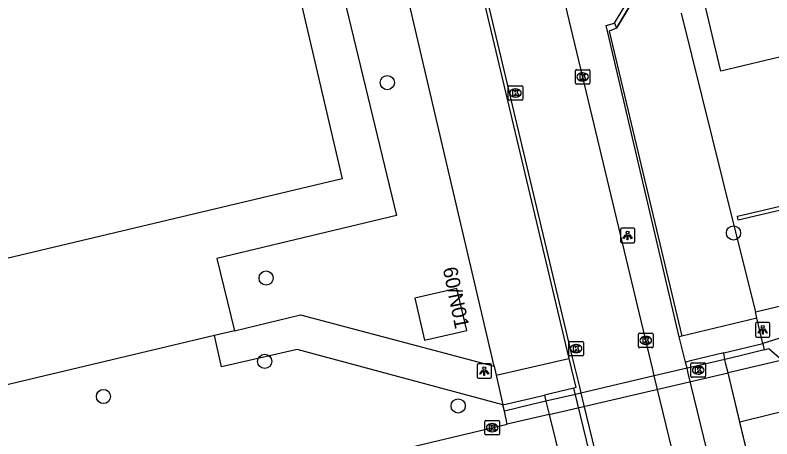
# Model space of a CAD drawing. Extents: x 158038 to 159242, y 380133 to 381214.
# Drawn here: x 158628.9 to 158681.2, y 381016.9 to 381046.2 of the extents above; entities that cross this region are included whole.
import ezdxf

# ---------------------------------------------------------------- set-up
doc = ezdxf.new("R2010")
doc.units = 0
for name, color, linetype in [('IMGEO_Berm_open', 7, 'Continuous'), ('IMGEO_Boom', 7, 'Continuous'), ('IMGEO_Dek', 7, 'Continuous'), ('IMGEO_Fietspad_open', 7, 'Continuous'), ('IMGEO_Groenvoorziening', 7, 'Continuous'), ('IMGEO_Hek', 7, 'Continuous'), ('IMGEO_Kolk', 7, 'Continuous'), ('IMGEO_Lichtpunt', 7, 'Continuous'), ('IMGEO_Muur', 7, 'Continuous'), ('IMGEO_Pand', 7, 'Continuous'), ('IMGEO_Pand_nummerreeks', 7, 'Continuous'), ('IMGEO_Rijbaan_lokaal_open', 7, 'Continuous'), ('IMGEO_Rijbaan_regionaal_gesloten', 7, 'Continuous'), ('IMGEO_Voetpad_op_trap', 7, 'Continuous'), ('IMGEO_Voetpad_open', 7, 'Continuous')]:
    doc.layers.add(name, color=color, linetype=linetype)

msp = doc.modelspace()

# ---------------------------------------------------------------- linework, layer by layer
at = {"layer": 'IMGEO_Berm_open'}
for points in [[(158680.627, 381023.036), (158680.946, 381023.127), (158681.85, 381022.311)], [(158678.123, 381021.443), (158677.977, 381022.052), (158677.901, 381022.368), (158675.637, 381021.838), (158675.292, 381021.757), (158673.033, 381021.228), (158668.347, 381020.132), (158667.967, 381020.043), (158667.597, 381019.956), (158665.555, 381019.478), (158665.64, 381019.129), (158665.778, 381018.569)], [(158678.123, 381021.443), (158677.977, 381022.052), (158677.901, 381022.368)], [(158665.555, 381019.478), (158665.778, 381018.569)], [(158662.869, 381017.892), (158662.685, 381018.798)]]:
    msp.add_lwpolyline(points, dxfattribs=at)
at = {"layer": 'IMGEO_Boom'}
for centre in [(158654.602, 381041.489), (158678.503, 381031.107), (158646.237, 381027.993), (158646.142, 381022.238), (158635.009, 381019.812), (158659.494, 381019.159)]:
    msp.add_circle(centre, 0.489, dxfattribs=at)
at = {"layer": 'IMGEO_Dek'}
msp.add_lwpolyline([(158679.905, 381014.012), (158678.123, 381021.443), (158677.977, 381022.052), (158677.901, 381022.368), (158675.637, 381021.838), (158675.292, 381021.757), (158673.033, 381021.228), (158668.347, 381020.132), (158667.967, 381020.043), (158667.597, 381019.956), (158665.555, 381019.478), (158665.64, 381019.129), (158665.778, 381018.569), (158667.47, 381011.667)], dxfattribs=at)
at = {"layer": 'IMGEO_Fietspad_open'}
for points in [[(158651.91, 381089.41), (158658.223, 381062.478), (158658.774, 381060.069), (158658.818, 381059.878), (158658.497, 381059.8), (158667.371, 381022.499), (158667.86, 381020.483), (158667.967, 381020.043), (158672.035, 381003.268)], [(158709.619, 380866.64), (158709.463, 380867.521), (158707.319, 380876.312), (158699.376, 380909.991), (158693.603, 380934.169), (158688.921, 380954.272), (158678.032, 381000), (158677.125, 381004.39), (158673.033, 381021.228), (158672.927, 381021.669), (158667.035, 381046.28), (158663.617, 381061.042), (158663.576, 381061.221), (158663, 381063.616), (158656.793, 381089.506)]]:
    msp.add_lwpolyline(points, dxfattribs=at)
at = {"layer": 'IMGEO_Groenvoorziening'}
for points in [[(158661.973, 381021.895), (158653.392, 381058.607), (158653.367, 381058.772)], [(158674.894, 381046.278), (158678.46, 381031.909), (158680.012, 381025.654)]]:
    msp.add_lwpolyline(points, dxfattribs=at)
at = {"layer": 'IMGEO_Hek'}
msp.add_lwpolyline([(158677.901, 381022.368), (158675.637, 381021.838), (158675.292, 381021.757), (158673.033, 381021.228), (158668.347, 381020.132), (158667.967, 381020.043), (158667.597, 381019.956), (158665.555, 381019.478)], dxfattribs=at)
at = {"layer": 'IMGEO_Kolk'}
for p, q in [((158667.587, 381041.46), (158667.587, 381042.312)), ((158667.662, 381042.386), (158668.514, 381042.386)), ((158668.075, 381042.166), (158668.1, 381042.166)), ((158668.588, 381042.312), (158668.588, 381041.46)), ((158668.098, 381041.606), (158668.073, 381041.606)), ((158662.953, 381040.348), (158662.953, 381041.2)), ((158663.028, 381041.274), (158663.88, 381041.274)), ((158663.441, 381041.054), (158663.466, 381041.054)), ((158663.954, 381041.2), (158663.954, 381040.348)), ((158668.514, 381041.386), (158667.662, 381041.386)), ((158663.464, 381040.494), (158663.439, 381040.494)), ((158663.88, 381040.274), (158663.028, 381040.274)), ((158671.945, 381023.258), (158671.945, 381024.11)), ((158672.02, 381024.184), (158672.872, 381024.184)), ((158672.433, 381023.964), (158672.458, 381023.964)), ((158672.946, 381024.11), (158672.946, 381023.258)), ((158667.137, 381022.694), (158667.137, 381023.546)), ((158667.212, 381023.62), (158668.064, 381023.62)), ((158667.625, 381023.4), (158667.65, 381023.4)), ((158668.138, 381023.546), (158668.138, 381022.694)), ((158672.456, 381023.404), (158672.431, 381023.404)), ((158667.648, 381022.84), (158667.623, 381022.84)), ((158672.872, 381023.184), (158672.02, 381023.184)), ((158668.064, 381022.62), (158667.212, 381022.62)), ((158675.567, 381021.209), (158675.567, 381022.061)), ((158675.642, 381022.135), (158676.494, 381022.135)), ((158676.055, 381021.915), (158676.08, 381021.915)), ((158676.568, 381022.061), (158676.568, 381021.209)), ((158676.494, 381021.135), (158675.642, 381021.135)), ((158676.078, 381021.355), (158676.053, 381021.355)), ((158661.341, 381017.229), (158661.341, 381018.081)), ((158661.416, 381018.155), (158662.268, 381018.155)), ((158662.342, 381018.081), (158662.342, 381017.229)), ((158661.829, 381017.935), (158661.854, 381017.935)), ((158662.268, 381017.155), (158661.416, 381017.155)), ((158661.852, 381017.375), (158661.827, 381017.375))]:
    msp.add_line(p, q, dxfattribs=at)
for points in [[(158667.587, 381041.46), (158667.587, 381042.312)], [(158667.662, 381042.386), (158668.514, 381042.386)], [(158667.908, 381042.086), (158668.031, 381042.086), (158668.031, 381041.935), (158668.161, 381042.086), (158668.325, 381042.086), (158668.179, 381041.935), (158668.332, 381041.686), (158668.18, 381041.686), (158668.095, 381041.85), (158668.031, 381041.783), (158668.031, 381041.686), (158667.908, 381041.686), (158667.908, 381042.086)], [(158668.588, 381042.312), (158668.588, 381041.46)], [(158662.953, 381040.348), (158662.953, 381041.2)], [(158663.028, 381041.274), (158663.88, 381041.274)], [(158663.274, 381040.974), (158663.397, 381040.974), (158663.397, 381040.823), (158663.527, 381040.974), (158663.691, 381040.974), (158663.545, 381040.823), (158663.698, 381040.574), (158663.546, 381040.574), (158663.461, 381040.738), (158663.397, 381040.671), (158663.397, 381040.574), (158663.274, 381040.574), (158663.274, 381040.974)], [(158663.954, 381041.2), (158663.954, 381040.348)], [(158668.514, 381041.386), (158667.662, 381041.386)], [(158663.88, 381040.274), (158663.028, 381040.274)], [(158671.945, 381023.258), (158671.945, 381024.11)], [(158672.02, 381024.184), (158672.872, 381024.184)], [(158672.266, 381023.884), (158672.389, 381023.884), (158672.389, 381023.733), (158672.519, 381023.884), (158672.683, 381023.884), (158672.537, 381023.733), (158672.69, 381023.484), (158672.538, 381023.484), (158672.453, 381023.648), (158672.389, 381023.581), (158672.389, 381023.484), (158672.266, 381023.484), (158672.266, 381023.884)], [(158672.946, 381024.11), (158672.946, 381023.258)], [(158667.137, 381022.694), (158667.137, 381023.546)], [(158667.212, 381023.62), (158668.064, 381023.62)], [(158667.458, 381023.32), (158667.581, 381023.32), (158667.581, 381023.169), (158667.711, 381023.32), (158667.875, 381023.32), (158667.729, 381023.169), (158667.882, 381022.92), (158667.73, 381022.92), (158667.645, 381023.084), (158667.581, 381023.017), (158667.581, 381022.92), (158667.458, 381022.92), (158667.458, 381023.32)], [(158668.138, 381023.546), (158668.138, 381022.694)], [(158672.872, 381023.184), (158672.02, 381023.184)], [(158668.064, 381022.62), (158667.212, 381022.62)], [(158675.567, 381021.209), (158675.567, 381022.061)], [(158675.642, 381022.135), (158676.494, 381022.135)], [(158675.888, 381021.835), (158676.011, 381021.835), (158676.011, 381021.684), (158676.141, 381021.835), (158676.305, 381021.835), (158676.159, 381021.684), (158676.312, 381021.435), (158676.16, 381021.435), (158676.075, 381021.599), (158676.011, 381021.532), (158676.011, 381021.435), (158675.888, 381021.435), (158675.888, 381021.835)], [(158676.568, 381022.061), (158676.568, 381021.209)], [(158676.494, 381021.135), (158675.642, 381021.135)], [(158661.341, 381017.229), (158661.341, 381018.081)], [(158661.416, 381018.155), (158662.268, 381018.155)], [(158662.342, 381018.081), (158662.342, 381017.229)], [(158661.662, 381017.855), (158661.785, 381017.855), (158661.785, 381017.704), (158661.915, 381017.855), (158662.079, 381017.855), (158661.933, 381017.704), (158662.086, 381017.455), (158661.934, 381017.455), (158661.849, 381017.619), (158661.785, 381017.552), (158661.785, 381017.455), (158661.662, 381017.455), (158661.662, 381017.855)], [(158662.268, 381017.155), (158661.416, 381017.155)]]:
    msp.add_lwpolyline(points, dxfattribs=at)
for centre, start, end in [((158667.664, 381042.31), 91.552, 178.448), ((158667.664, 381042.31), 91.552, 178.448), ((158668.512, 381042.31), 1.552, 88.448), ((158668.512, 381042.31), 1.552, 88.448), ((158663.03, 381041.198), 91.552, 178.448), ((158663.03, 381041.198), 91.552, 178.448), ((158663.878, 381041.198), 1.552, 88.448), ((158663.878, 381041.198), 1.552, 88.448), ((158667.664, 381041.462), 181.552, 268.448), ((158667.664, 381041.462), 181.552, 268.448), ((158668.512, 381041.462), 271.552, 358.448), ((158668.512, 381041.462), 271.552, 358.448), ((158663.03, 381040.35), 181.552, 268.448), ((158663.03, 381040.35), 181.552, 268.448), ((158663.878, 381040.35), 271.552, 358.448), ((158663.878, 381040.35), 271.552, 358.448), ((158672.022, 381024.108), 91.552, 178.448), ((158672.022, 381024.108), 91.552, 178.448), ((158672.87, 381024.108), 1.552, 88.448), ((158672.87, 381024.108), 1.552, 88.448), ((158667.214, 381023.544), 91.552, 178.448), ((158667.214, 381023.544), 91.552, 178.448), ((158668.062, 381023.544), 1.552, 88.448), ((158668.062, 381023.544), 1.552, 88.448), ((158672.022, 381023.26), 181.552, 268.448), ((158672.022, 381023.26), 181.552, 268.448), ((158672.87, 381023.26), 271.552, 358.448), ((158672.87, 381023.26), 271.552, 358.448), ((158667.214, 381022.696), 181.552, 268.448), ((158667.214, 381022.696), 181.552, 268.448), ((158668.062, 381022.696), 271.552, 358.448), ((158668.062, 381022.696), 271.552, 358.448), ((158675.644, 381022.059), 91.552, 178.448), ((158675.644, 381022.059), 91.552, 178.448), ((158676.492, 381022.059), 1.552, 88.448), ((158676.492, 381022.059), 1.552, 88.448), ((158675.644, 381021.211), 181.552, 268.448), ((158675.644, 381021.211), 181.552, 268.448), ((158676.492, 381021.211), 271.552, 358.448), ((158676.492, 381021.211), 271.552, 358.448), ((158661.418, 381018.079), 91.552, 178.448), ((158661.418, 381018.079), 91.552, 178.448), ((158662.266, 381018.079), 1.552, 88.448), ((158662.266, 381018.079), 1.552, 88.448), ((158661.418, 381017.231), 181.552, 268.448), ((158661.418, 381017.231), 181.552, 268.448), ((158662.266, 381017.231), 271.552, 358.448), ((158662.266, 381017.231), 271.552, 358.448)]:
    msp.add_arc(centre, 0.0765, start, end, dxfattribs=at)
for centre, major_axis, ratio, start_param, end_param in [((158668.074, 381041.886), (-0.387, 0.002), 0.722429, 4.712389, 7.853982), ((158668.099, 381041.886), (-0.39, 0.002), 0.717154, 1.570796, 4.712389), ((158663.44, 381040.774), (-0.387, 0.002), 0.722429, 4.712389, 7.853982), ((158663.465, 381040.774), (-0.39, 0.002), 0.717154, 1.570796, 4.712389), ((158672.432, 381023.684), (-0.387, 0.002), 0.722429, 4.712389, 7.853982), ((158672.457, 381023.684), (-0.39, 0.002), 0.717154, 1.570796, 4.712389), ((158667.624, 381023.12), (-0.387, 0.002), 0.722429, 4.712389, 7.853982), ((158667.649, 381023.12), (-0.39, 0.002), 0.717154, 1.570796, 4.712389), ((158676.054, 381021.635), (-0.387, 0.002), 0.722429, 4.712389, 7.853982), ((158676.079, 381021.635), (-0.39, 0.002), 0.717154, 1.570796, 4.712389), ((158661.828, 381017.655), (-0.387, 0.002), 0.722429, 4.712389, 7.853982), ((158661.853, 381017.655), (-0.39, 0.002), 0.717154, 1.570796, 4.712389)]:
    msp.add_ellipse(centre, major_axis=major_axis, ratio=ratio, start_param=start_param, end_param=end_param, dxfattribs=at)
at = {"layer": 'IMGEO_Lichtpunt'}
for p, q in [((158670.693, 381031.337), (158670.693, 381030.53)), ((158670.693, 381031.337), (158670.693, 381030.53)), ((158671.595, 381031.432), (158670.787, 381031.432)), ((158671.595, 381031.432), (158670.787, 381031.432)), ((158671.689, 381030.53), (158671.689, 381031.337)), ((158671.689, 381030.53), (158671.689, 381031.337)), ((158670.787, 381030.436), (158671.595, 381030.436)), ((158670.787, 381030.436), (158671.595, 381030.436)), ((158680.022, 381024.819), (158680.022, 381024.012)), ((158680.022, 381024.819), (158680.022, 381024.012)), ((158680.924, 381024.914), (158680.116, 381024.914)), ((158680.924, 381024.914), (158680.116, 381024.914)), ((158681.018, 381024.012), (158681.018, 381024.819)), ((158681.018, 381024.012), (158681.018, 381024.819)), ((158680.116, 381023.918), (158680.924, 381023.918)), ((158680.116, 381023.918), (158680.924, 381023.918)), ((158660.798, 381021.971), (158660.798, 381021.164)), ((158660.798, 381021.971), (158660.798, 381021.164)), ((158661.7, 381022.066), (158660.892, 381022.066)), ((158661.7, 381022.066), (158660.892, 381022.066)), ((158661.794, 381021.164), (158661.794, 381021.971)), ((158661.794, 381021.164), (158661.794, 381021.971)), ((158660.892, 381021.07), (158661.7, 381021.07)), ((158660.892, 381021.07), (158661.7, 381021.07))]:
    msp.add_line(p, q, dxfattribs=at)
for points in [[(158671.067, 381031.001), (158671.106, 381030.973), (158670.918, 381030.711), (158670.88, 381030.738), (158671.067, 381031.001)], [(158671.169, 381030.953), (158671.216, 381030.953), (158671.216, 381030.631), (158671.169, 381030.631), (158671.169, 381030.953)], [(158671.279, 381030.973), (158671.317, 381031), (158671.504, 381030.738), (158671.465, 381030.71), (158671.279, 381030.973)], [(158680.396, 381024.483), (158680.435, 381024.455), (158680.247, 381024.193), (158680.209, 381024.22), (158680.396, 381024.483)], [(158680.498, 381024.435), (158680.545, 381024.435), (158680.545, 381024.113), (158680.498, 381024.113), (158680.498, 381024.435)], [(158680.608, 381024.455), (158680.646, 381024.482), (158680.833, 381024.22), (158680.794, 381024.192), (158680.608, 381024.455)], [(158661.172, 381021.635), (158661.211, 381021.607), (158661.023, 381021.345), (158660.985, 381021.372), (158661.172, 381021.635)], [(158661.384, 381021.607), (158661.422, 381021.634), (158661.609, 381021.372), (158661.57, 381021.344), (158661.384, 381021.607)], [(158661.274, 381021.587), (158661.321, 381021.587), (158661.321, 381021.265), (158661.274, 381021.265), (158661.274, 381021.587)]]:
    msp.add_lwpolyline(points, dxfattribs=at)
for centre in [(158671.192, 381031.135), (158680.521, 381024.617), (158661.297, 381021.769)]:
    msp.add_circle(centre, 0.0994, dxfattribs=at)
for centre, start, end in [((158670.787, 381031.337), 90, 180), ((158670.787, 381031.337), 90, 180), ((158671.595, 381031.337), 0, 90), ((158671.595, 381031.337), 0, 90), ((158670.787, 381030.53), 180, 270), ((158670.787, 381030.53), 180, 270), ((158671.595, 381030.53), 270, 0), ((158671.595, 381030.53), 270, 360), ((158680.116, 381024.819), 90, 180), ((158680.116, 381024.819), 90, 180), ((158680.924, 381024.819), 0, 90), ((158680.924, 381024.819), 0, 90), ((158680.116, 381024.012), 180, 270), ((158680.116, 381024.012), 180, 270), ((158680.924, 381024.012), 270, 0), ((158680.924, 381024.012), 270, 360), ((158660.892, 381021.971), 90, 180), ((158660.892, 381021.971), 90, 180), ((158661.7, 381021.971), 0, 90), ((158661.7, 381021.971), 0, 90), ((158660.892, 381021.164), 180, 270), ((158660.892, 381021.164), 180, 270), ((158661.7, 381021.164), 270, 0), ((158661.7, 381021.164), 270, 360)]:
    msp.add_arc(centre, 0.0946, start, end, dxfattribs=at)
at = {"layer": 'IMGEO_Muur'}
for points in [[(158674.741, 381023.929), (158669.709, 381045.431), (158670.29, 381045.607), (158672.091, 381048.584), (158671.442, 381051.187)], [(158670.29, 381045.607), (158672.091, 381048.584), (158671.442, 381051.187)], [(158672.33, 381048.452), (158670.428, 381045.256), (158669.927, 381045.05), (158674.941, 381023.987)], [(158670.29, 381045.607), (158670.428, 381045.256), (158672.33, 381048.452)], [(158731.111, 381044.54), (158731.179, 381044.263), (158678.829, 381031.995), (158678.775, 381032.266), (158731.111, 381044.54)], [(158674.941, 381023.987), (158674.741, 381023.929)], [(158677.84, 381022.818), (158680.532, 381023.463)], [(158680.532, 381023.463), (158680.627, 381023.036)], [(158677.901, 381022.368), (158677.84, 381022.818)], [(158680.627, 381023.036), (158678.972, 381022.63), (158677.901, 381022.368)], [(158662.582, 381019.232), (158665.452, 381019.912)], [(158665.452, 381019.912), (158665.555, 381019.478)], [(158662.685, 381018.798), (158662.582, 381019.232)], [(158665.555, 381019.478), (158664.489, 381019.226), (158662.685, 381018.798)]]:
    msp.add_lwpolyline(points, dxfattribs=at)
at = {"layer": 'IMGEO_Pand'}
for points in [[(158746.028, 381081.031), (158741.782, 381080.031), (158741.176, 381078.543), (158745.82, 381076.698), (158743.948, 381072.048), (158740.84, 381076.648), (158740.571, 381076.581), (158739.895, 381076.414), (158738.477, 381075.97), (158742.252, 381060.134), (158731.066, 381057.468), (158731.197, 381056.921), (158709.576, 381051.768), (158708.742, 381055.269), (158685.621, 381049.758), (158686.878, 381044.482), (158677.63, 381042.277), (158671.249, 381069.048), (158670.241, 381073.279), (158665.679, 381072.191), (158666.699, 381067.911), (158667.468, 381064.681), (158667.037, 381064.578)], [(158657.25, 381062.246), (158645.733, 381059.501), (158651.493, 381034.852), (158618.628, 381027.038), (158617.983, 381029.77)], [(158657.181, 381023.694), (158660.083, 381024.372), (158659.405, 381027.274), (158656.503, 381026.595), (158657.181, 381023.694)]]:
    msp.add_lwpolyline(points, dxfattribs=at)
at = {"layer": 'IMGEO_Rijbaan_lokaal_open'}
for points in [[(158653.367, 381058.772), (158649.125, 381057.675), (158655.229, 381032.321), (158642.846, 381029.334), (158644.055, 381024.354)], [(158644.055, 381024.354), (158642.675, 381024.025)], [(158642.675, 381024.025), (158620.577, 381018.781)]]:
    msp.add_lwpolyline(points, dxfattribs=at)
at = {"layer": 'IMGEO_Rijbaan_regionaal_gesloten'}
for points in [[(158752.389, 381035.474), (158743.233, 381033.41), (158739.595, 381032.496), (158735.533, 381031.531), (158729.682, 381030.141), (158727.87, 381029.71), (158726.059, 381029.28), (158724.035, 381028.799), (158722.136, 381028.348), (158720.056, 381027.854), (158716.308, 381026.963), (158714.376, 381026.504), (158708.571, 381025.125), (158704.801, 381024.229), (158700.881, 381023.298), (158693.224, 381021.479), (158691.324, 381021.027), (158689.306, 381020.548), (158687.446, 381020.106), (158684.695, 381019.452), (158681.071, 381018.558), (158678.937, 381018.048)], [(158681.85, 381022.311), (158678.123, 381021.443)], [(158665.778, 381018.569), (158678.123, 381021.443)], [(158679.905, 381014.012), (158678.123, 381021.443)], [(158678.937, 381018.048), (158678.123, 381021.443)], [(158665.778, 381018.569), (158662.869, 381017.892)], [(158665.778, 381018.569), (158667.47, 381011.667)], [(158665.778, 381018.569), (158666.627, 381015.107)], [(158679.74, 381014.7), (158678.937, 381018.048)], [(158576.573, 380997.347), (158579.871, 380998.132), (158587.716, 381000), (158662.869, 381017.892)]]:
    msp.add_lwpolyline(points, dxfattribs=at)
at = {"layer": 'IMGEO_Voetpad_op_trap'}
for points in [[(158680.112, 381025.231), (158674.941, 381023.987), (158674.741, 381023.929)], [(158677.84, 381022.818), (158675.532, 381022.265), (158675.182, 381022.181)], [(158662.114, 381021.292), (158667.145, 381022.432)], [(158667.491, 381020.395), (158665.452, 381019.912)]]:
    msp.add_lwpolyline(points, dxfattribs=at)
at = {"layer": 'IMGEO_Voetpad_open'}
for points in [[(158657.801, 381059.836), (158657.849, 381059.631), (158658.269, 381059.727), (158667.145, 381022.432)], [(158680.012, 381025.654), (158683.218, 381026.417), (158731.214, 381044.119), (158731.732, 381044.31), (158739.831, 381046.124)], [(158674.741, 381023.929), (158669.709, 381045.431), (158670.29, 381045.607)], [(158746.793, 381045.419), (158732.248, 381042.189), (158683.76, 381024.486), (158680.532, 381023.463)], [(158644.055, 381024.354), (158648.614, 381025.463), (158661.973, 381021.895)], [(158680.112, 381025.231), (158680.012, 381025.654)], [(158680.532, 381023.463), (158680.112, 381025.231)], [(158662.582, 381019.232), (158648.38, 381023.051), (158643.148, 381021.867), (158642.675, 381024.025)], [(158675.182, 381022.181), (158674.741, 381023.929)], [(158667.145, 381022.432), (158667.622, 381020.426), (158667.491, 381020.395)], [(158679.454, 381004.674), (158675.365, 381021.433), (158675.292, 381021.757), (158675.182, 381022.181)], [(158661.973, 381021.895), (158662.114, 381021.292)], [(158662.114, 381021.292), (158662.582, 381019.232)], [(158671.666, 381003.181), (158667.491, 381020.395)]]:
    msp.add_lwpolyline(points, dxfattribs=at)

# ---------------------------------------------------------------- texts
at = {"layer": 'IMGEO_Pand_nummerreeks'}
msp.add_text('60/N01', height=1, rotation=281.6894, dxfattribs=at).set_placement((158658.426, 381028.652))

doc.saveas('drawing.dxf')
